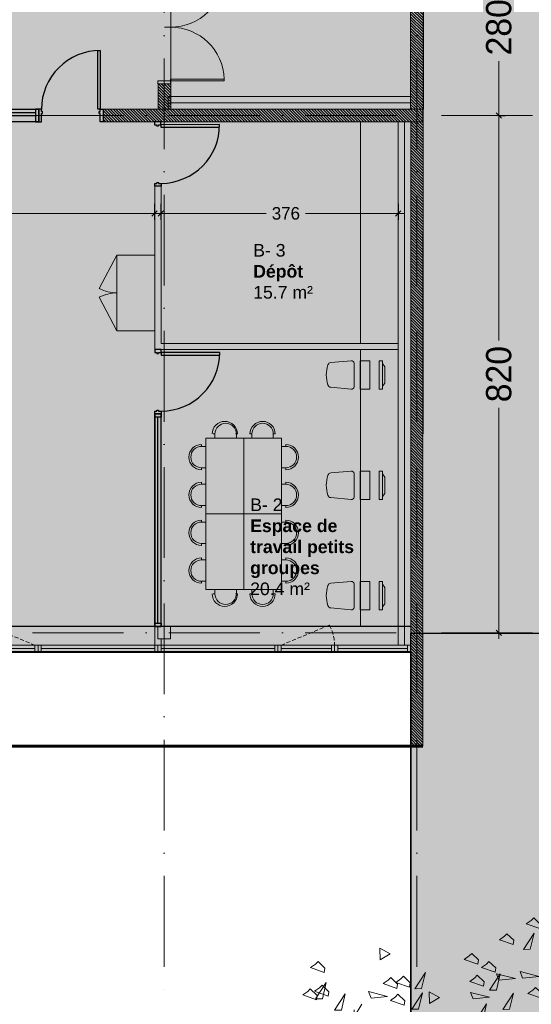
# Model space of a CAD drawing. Header units: centimetres. Extents: x 100159 to 225226, y -81380 to -23241.
# Tile 284 of 365: x 207180 to 207991, y -46711 to -45149. Entities that reach past the tile are written whole.
import ezdxf

# ---------------------------------------------------------------- set-up
doc = ezdxf.new("R2010")
doc.units = ezdxf.units.CM
for name, pattern in [('ACAD_ISO10W100', [18, 12, -3, 0, -3]), ('CACHE', [9.525, 6.35, -3.175]), ('Grille', [0.4, 0.2, -0.2])]:
    doc.linetypes.add(name, pattern=pattern)
doc.layers.get('0').update_dxf_attribs({"lineweight": 5})
for name, color, linetype, lineweight in [('13', 251, 'Continuous', 9), ('17', 6, 'Continuous', 5), ('DDL- BARDAGE', 240, 'Continuous', 9), ('DDL- CLOISONS DOUBLAGES', 1, 'Continuous', 5), ('DDL- ISOLATION', 252, 'ISOLATION', 5), ('DDL- STRUCTURE', 5, 'Continuous', 5), ('DDL-HAB-COTES', 161, 'Continuous', 9), ('DDL-HACHURES POCHAGE GRIS', 251, 'Continuous', 5), ('DDL-TRAIT AXES', 1, 'ACAD_ISO10W100', 5)]:
    doc.layers.add(name, color=color, linetype=linetype, lineweight=lineweight)
for name, color, linetype in [('18', 8, 'Continuous'), ('28', 8, 'Continuous'), ('37', 8, 'Continuous'), ('A-Mar-P-TR-Revêtement béton désac', 8, 'Continuous'), ('A-Mar-P-TX-légende', 7, 'Continuous'), ('DDL-TEXTE 01', 7, 'Continuous')]:
    doc.layers.add(name, color=color, linetype=linetype)
for name, color, linetype, lineweight, true_color in [('24', 7, 'Continuous', 15, 0x99ad58), ('47', 7, 'CACHE', 5, 0x7a7a7a), ('DDL- PAYSAGE HACHURES', 7, 'Continuous', 15, 0x99ad58)]:
    doc.layers.add(name, color=color, linetype=linetype, lineweight=lineweight, true_color=true_color)
doc.layers.add('A-Mar-P-TR-esv-massifs', color=7, linetype='Continuous', true_color=0x99ad58)
doc.styles.add('ARIAL', font='arial.ttf', dxfattribs={"height": 25})
doc.styles.add('Century Gothic', font='GOTHIC.TTF')
doc.styles.get("Standard").update_dxf_attribs({"font": 'arial.ttf'})
doc.linetypes.add('ISOLATION', pattern='A,0.00254,-2.54,[134,ltypeshp.shx,S=2.54,R=0,X=-2.54,Y=0],-5.08,[134,ltypeshp.shx,S=2.54,R=180,X=2.54,Y=0],-2.54', length=10.16254)
doc.dimstyles.new('C100 cm', dxfattribs={"dimscale": 100, "dimtxt": 0.2, "dimasz": 0.085, "dimexe": 0.1, "dimexo": 0.0625, "dimgap": 0.09, "dimtad": 0, "dimdec": 0, "dimzin": 0, "dimdsep": 46, "dimtxsty": 'Century Gothic', "dimblk": 'OBLIQUE', "dimcen": 0.09, "dimdle": 0.1, "dimclrd": 256, "dimclrt": 256, "dimadec": 0, "dimazin": 0, "dimtfac": 1, "dimtdec": 0, "dimtofl": 0, "dimtmove": 2, "dimatfit": 2, "dimfxl": 0.15, "dimfxlon": 1, "dimtolj": 1, "dimtzin": 0, "dimlwd": -1, "dimarcsym": 0})

# ---------------------------------------------------------------- blocks, each defined once
blk = doc.blocks.new('A$C19797035')
at = {"linetype": 'Continuous'}
for points in [[(54.3, 32.9), (52.5, 28.2), (10.3, 43.6), (12, 48.3)], [(46.7, 39.9), (50, 34.4), (16.2, 46.7), (22.3, 48.8)], [(42.3, 0), (0, 15.4), (5.1, 29.5), (47.4, 14.1)]]:
    blk.add_lwpolyline(points, close=True, dxfattribs=at)
blk = doc.blocks.new('CHAISE-1')
for p, q in [((-22.6, 4.4), (-19.6, 36.9)), ((22.6, 4.4), (19.6, 36.9)), ((-18.6, 0), (18.6, 0))]:
    blk.add_line(p, q)
for centre, radius, start, end in [((-14.6, 36.5), 5, 104.9292, 174.7617), ((2.3, -19.1), 63.1, 92.0348, 106.7444), ((-2.3, -19.1), 63.1, 73.2556, 87.9652), ((14.6, 36.5), 5, 5.2383, 75.0708), ((-18.6, 4), 4, 174.7617, 270), ((18.6, 4), 4, 270, 5.2383)]:
    blk.add_arc(centre, radius, start, end)
blk = doc.blocks.new('*U64')
at = {"flags": 128}
for points in [[(-4.5, -10), (0, -10), (0, -13), (1.5, -13), (1.5, -16), (0, -16), (0, -20), (-4.5, -20)], [(97.5, -10), (93, -10), (93, -13), (91.5, -13), (91.5, -16), (93, -16), (93, -20), (97.5, -20)]]:
    blk.add_lwpolyline(points, close=True, dxfattribs=at)
blk.add_lwpolyline([(89, -20), (89, -113), (93, -113), (93, -20)], close=True)
blk.add_arc((93, -20), 93, 180, 270)
at = {"layer": '37', "style": 'ARIAL'}
for tag, p in [('TYPE', (77.6, 15.3)), ('PF-CF', (88, 15.3))]:
    blk.add_attdef(tag, p, '', height=7, rotation=90, dxfattribs=at)
blk = doc.blocks.new('A$C7DD83F9D')
at = {"ltscale": 0.5}
for p, q in [((20, 107), (20, 110)), ((20, 107), (26.8, 107)), ((26.8, 73), (26.8, 107)), ((20, 73), (26.8, 73)), ((20, 73), (20, 70)), ((20, 47), (20, 50)), ((20, 47), (26.8, 47)), ((26.8, 13), (26.8, 47)), ((20, 13), (26.8, 13)), ((20, 13), (20, 10))]:
    blk.add_line(p, q, dxfattribs=at)
at = {"linetype": 'Continuous', "flags": 128}
blk.add_lwpolyline([(26.8, 120), (26.8, 0), (86.8, 0), (86.8, 120), (26.8, 120)], dxfattribs=at)
at = {"ltscale": 0.5}
for centre, radius in [((20, 90), 20), ((20, 90), 17), ((20, 30), 20), ((20, 30), 17)]:
    blk.add_arc(centre, radius, 90, 270, dxfattribs=at)
blk = doc.blocks.new('Structure - Poteau 20x20')
h = blk.add_hatch(color=0)
h.dxf.hatch_style = 1
h.paths.add_polyline_path([(209069.8, -45704.2), (209049.8, -45704.2), (209049.8, -45724.2), (209069.8, -45724.2)])
at = {"color": 0}
blk.add_lwpolyline([(209049.8, -45704.2), (209049.8, -45724.2), (209069.8, -45724.2), (209069.8, -45704.2), (209049.8, -45704.2)], dxfattribs=at)
blk = doc.blocks.new('*U150')
for p, q in [((20, -516.4), (0, -516.4)), ((10, -732.3), (10, -521.4)), ((15, -732.3), (15, -521.4)), ((0, -737.3), (20, -737.3))]:
    blk.add_line(p, q)
blk.add_lwpolyline([(20, -516.4), (0, -516.4), (0, -737.3), (20, -737.3)], close=True)
for points in [[(0, -521.4), (0, -516.4), (20, -516.4), (20, -521.4), (0, -521.4)], [(0, -737.3), (0, -732.3), (20, -732.3), (20, -737.3), (0, -737.3)]]:
    blk.add_lwpolyline(points)
blk = doc.blocks.new('*U169')
for p, q in [((50126.1, 6581.1), (50126.1, 6692.3)), ((50126.1, 6692.3), (50129.1, 6692.3)), ((50129.1, 6602.3), (50129.1, 6692.3)), ((50303.1, 6602.3), (50303.1, 6692.3)), ((50306.1, 6692.3), (50303.1, 6692.3)), ((50306.1, 6581.1), (50306.1, 6692.3)), ((50121.1, 6602.3), (50129.1, 6602.3)), ((50121.1, 6581.1), (50121.1, 6602.3)), ((50216.1, 6592.3), (50216.1, 6602.3)), ((50311.1, 6602.3), (50303.1, 6602.3)), ((50311.1, 6581.1), (50311.1, 6602.3)), ((50121.1, 6581.1), (50126.1, 6581.1)), ((50311.1, 6581.1), (50306.1, 6581.1))]:
    blk.add_line(p, q)
for centre, start, end in [((50126.1, 6602.3), 0, 88.0898), ((50306.1, 6602.3), 91.9102, 180)]:
    blk.add_arc(centre, 90, start, end)
blk = doc.blocks.new('*U49')
at = {"flags": 128}
for points in [[(-4.5, 0), (0, 0), (0, -13), (1.5, -13), (1.5, -16), (0, -16), (0, -20), (-4.5, -20)], [(97.5, 0), (93, 0), (93, -13), (91.5, -13), (91.5, -16), (93, -16), (93, -20), (97.5, -20)]]:
    blk.add_lwpolyline(points, close=True, dxfattribs=at)
blk.add_lwpolyline([(4, -20), (4, -113), (0, -113), (0, -20)], close=True)
blk.add_arc((0, -20), 93, 270, 0)
at = {"layer": '37', "style": 'ARIAL'}
for tag, p in [('TYPE', (77.6, 15.3)), ('PF-CF', (88, 15.3))]:
    blk.add_attdef(tag, p, '', height=7, rotation=90, dxfattribs=at)
blk = doc.blocks.new('A$C60C51AF7')
blk.add_lwpolyline([(0, 32), (90, 32), (90, 42), (0, 42)], close=True)
for points in [[(5, 32), (85, 32), (85, 42), (5, 42), (5, 32)], [(5, 37), (85, 37)]]:
    blk.add_lwpolyline(points)
at = {"linetype": 'CACHE'}
blk.add_lwpolyline([(5, 32), (81.4, 0)], dxfattribs=at)
blk.add_arc((26, 32), 64, 330.0443, 0.0023, dxfattribs=at)
blk = doc.blocks.new('A$C20067368')
blk.add_lwpolyline([(0, 10), (190, 10), (190, 0), (0, 0)], close=True)
for points in [[(5, 10), (185, 10), (185, 0), (5, 0), (5, 10)], [(5, 5), (185, 5)]]:
    blk.add_lwpolyline(points)
blk = doc.blocks.new('*U469')
blk.add_lwpolyline([(4, -7), (4, 86), (0, 86), (0, -7)], close=True)
at = {"flags": 128}
for points in [[(-4.5, -17), (0, -17), (0, -14), (1.5, -14), (1.5, -11), (0, -11), (0, -7), (-4.5, -7)], [(97.5, -17), (93, -17), (93, -14), (91.5, -14), (91.5, -11), (93, -11), (93, -7), (97.5, -7)]]:
    blk.add_lwpolyline(points, close=True, dxfattribs=at)
blk.add_arc((0, -7), 93, 0, 90)
at = {"layer": '37', "style": 'ARIAL'}
for tag, p in [('PF-CF', (67, -43)), ('TYPE', (77.4, -43.2))]:
    blk.add_attdef(tag, p, '', height=7, rotation=268.7602, dxfattribs=at)
blk = doc.blocks.new('*U470')
for p, q in [((20, -499.8), (10, -499.8)), ((10, -831.7), (10, -504.8)), ((15, -831.7), (15, -504.8)), ((10, -836.7), (20, -836.7))]:
    blk.add_line(p, q)
blk.add_lwpolyline([(20, -499.8), (10, -499.8), (10, -836.7), (20, -836.7)], close=True)
for points in [[(10, -504.8), (10, -499.8), (20, -499.8), (20, -504.8), (10, -504.8)], [(10, -836.7), (10, -831.7), (20, -831.7), (20, -836.7), (10, -836.7)]]:
    blk.add_lwpolyline(points)
blk = doc.blocks.new('_Oblique')
at = {"color": 0, "linetype": 'ByBlock', "lineweight": -2}
blk.add_line((-0.5, -0.5), (0.5, 0.5), dxfattribs=at)
blk = doc.blocks.new('*D566')
at = {"layer": 'DDL-HAB-COTES', "color": 0, "linetype": 'Continuous', "lineweight": -2, "transparency": 16777216}
for p, q in [((207404.2, -45441.2), (207404.2, -45466.2)), ((207780.3, -45441.2), (207780.3, -45466.2))]:
    blk.add_line(p, q, dxfattribs=at)
at = {"layer": 'DDL-HAB-COTES', "linetype": 'Continuous', "transparency": 16777216}
for p, q in [((207394.2, -45456.2), (207571.3, -45456.2)), ((207790.3, -45456.2), (207633.4, -45456.2))]:
    blk.add_line(p, q, dxfattribs=at)
at = {"layer": 'Defpoints', "color": 0, "linetype": 'Continuous', "transparency": 16777216}
for p in [(207404.2, -45311), (207780.3, -45311), (207404.2, -45456.2)]:
    blk.add_point(p, dxfattribs=at)
at = {"layer": 'DDL-HAB-COTES', "linetype": 'Continuous', "transparency": 16777216, "xscale": 8.5, "yscale": 8.5, "zscale": 8.5, "rotation": 180}
blk.add_blockref('_Oblique', (207404.2, -45456.2), dxfattribs=at)
at = {"layer": 'DDL-HAB-COTES', "linetype": 'Continuous', "transparency": 16777216, "xscale": 8.5, "yscale": 8.5, "zscale": 8.5}
blk.add_blockref('_Oblique', (207780.3, -45456.2), dxfattribs=at)
at = {"layer": 'DDL-HAB-COTES', "linetype": 'Continuous', "transparency": 16777216, "insert": (207602.3, -45456.2), "char_height": 20, "attachment_point": 5, "style": 'Century Gothic'}
blk.add_mtext('\\A1;376', dxfattribs=at)
blk = doc.blocks.new('*D567')
at = {"layer": 'DDL-HAB-COTES', "color": 0, "linetype": 'Continuous', "lineweight": -2, "transparency": 16777216}
for p, q in [((205495.6, -45441.2), (205495.6, -45466.2)), ((207394.2, -45441.2), (207394.2, -45466.2))]:
    blk.add_line(p, q, dxfattribs=at)
at = {"layer": 'DDL-HAB-COTES', "linetype": 'Continuous', "transparency": 16777216}
for p, q in [((205485.6, -45456.2), (206407.9, -45456.2)), ((207404.2, -45456.2), (206481.9, -45456.2))]:
    blk.add_line(p, q, dxfattribs=at)
at = {"layer": 'Defpoints', "color": 0, "linetype": 'Continuous', "transparency": 16777216}
for p in [(205495.6, -45311.1), (207394.2, -45311), (205495.6, -45456.2)]:
    blk.add_point(p, dxfattribs=at)
at = {"layer": 'DDL-HAB-COTES', "linetype": 'Continuous', "transparency": 16777216, "xscale": 8.5, "yscale": 8.5, "zscale": 8.5, "rotation": 180}
blk.add_blockref('_Oblique', (205495.6, -45456.2), dxfattribs=at)
at = {"layer": 'DDL-HAB-COTES', "linetype": 'Continuous', "transparency": 16777216, "xscale": 8.5, "yscale": 8.5, "zscale": 8.5}
blk.add_blockref('_Oblique', (207394.2, -45456.2), dxfattribs=at)
at = {"layer": 'DDL-HAB-COTES', "linetype": 'Continuous', "transparency": 16777216, "insert": (206444.9, -45456.2), "char_height": 20, "attachment_point": 5, "style": 'Century Gothic'}
blk.add_mtext('\\A1;1899', dxfattribs=at)
blk = doc.blocks.new('Z$W@#1095')
for points in [[(5.639, 6.985), (5.661, 6.806), (5.713, 6.821), (5.748, 6.935), (5.706, 6.948)], [(5.986, 7.048), (6.009, 6.87), (6.06, 6.885), (6.096, 6.999), (6.053, 7.012)], [(5.745, 6.874), (5.767, 6.695), (5.819, 6.711), (5.854, 6.824), (5.811, 6.838)], [(5.666, 6.821), (5.705, 6.746), (5.907, 6.792)], [(5.643, 6.547), (5.682, 6.472), (5.884, 6.519)], [(6.577, 6.24), (6.583, 6.386), (6.454, 6.318)], [(6.037, 6.271), (5.979, 6.209), (6.089, 6.034)], [(6.207, 6.153), (6.229, 5.974), (6.28, 5.99), (6.316, 6.103), (6.273, 6.117)], [(6.289, 6.018), (6.312, 5.839), (6.363, 5.855), (6.399, 5.968), (6.356, 5.982)], [(6.059, 5.981), (6.082, 5.802), (6.133, 5.817), (6.169, 5.931), (6.126, 5.944)], [(6.322, 5.774), (6.362, 5.699), (6.563, 5.745)], [(6.079, 5.694), (6.118, 5.619), (6.32, 5.665)], [(6.362, 5.45), (6.368, 5.595), (6.239, 5.527)], [(6.919, 5.385), (6.941, 5.207), (6.993, 5.222), (7.028, 5.335), (6.986, 5.349)], [(6.587, 5.132), (6.53, 5.071), (6.639, 4.895)], [(6.706, 5.202), (6.728, 5.023), (6.78, 5.039), (6.815, 5.152), (6.773, 5.166)], [(6.924, 5.15), (6.946, 4.971), (6.998, 4.986), (7.033, 5.1), (6.99, 5.113)], [(7.33, 5.101), (7.352, 4.923), (7.404, 4.938), (7.439, 5.051), (7.397, 5.065)], [(6.306, 4.921), (6.346, 4.846), (6.547, 4.893)], [(6.716, 4.934), (6.755, 4.859), (6.957, 4.905)], [(6.935, 4.946), (6.877, 4.885), (6.987, 4.709)], [(7.654, 4.891), (7.677, 4.712), (7.728, 4.727), (7.764, 4.841), (7.721, 4.854)], [(7.355, 4.781), (7.394, 4.707), (7.596, 4.753)], [(6.575, 4.681), (6.614, 4.607), (6.816, 4.653)], [(7.091, 4.695), (7.033, 4.633), (7.142, 4.458)], [(6.89, 4.49), (6.912, 4.311), (6.964, 4.326), (6.999, 4.44), (6.956, 4.453)]]:
    blk.add_lwpolyline(points, close=True)
blk.add_lwpolyline([(5.754, 6.331), (5.68, 6.292), (5.861, 6.277)])
blk = doc.blocks.new('*D727')
at = {"layer": 'DDL-HAB-COTES', "transparency": 16777216}
for p, q in [((207939.8, -45011), (207939.8, -45107.4)), ((207939.8, -45311), (207939.8, -45214.6))]:
    blk.add_line(p, q, dxfattribs=at)
at = {"layer": 'DDL-HAB-COTES', "color": 0, "lineweight": -2, "transparency": 16777216}
for p, q in [((207939.8, -45021), (207949.8, -45021)), ((207939.8, -45301), (207949.8, -45301))]:
    blk.add_line(p, q, dxfattribs=at)
at = {"layer": 'Defpoints', "color": 0, "transparency": 16777216}
for p in [(207939.8, -45021), (207284.4, -45301), (207939.8, -45301)]:
    blk.add_point(p, dxfattribs=at)
at = {"layer": 'DDL-HAB-COTES', "transparency": 16777216, "xscale": 8.5, "yscale": 8.5, "zscale": 8.5}
for p, rotation in [((207939.8, -45021), 90), ((207939.8, -45301), 270)]:
    blk.add_blockref('_Oblique', p, dxfattribs=dict(at, rotation=rotation))
at = {"layer": 'DDL-HAB-COTES', "lineweight": -3, "transparency": 16777216, "insert": (207939.8, -45161), "char_height": 40, "attachment_point": 5, "rotation": 90, "style": 'Century Gothic'}
blk.add_mtext('\\A1;280', dxfattribs=at)
blk = doc.blocks.new('*D728')
at = {"layer": 'DDL-HAB-COTES', "transparency": 16777216}
for p, q in [((207939.8, -45291), (207939.8, -45657.7)), ((207939.8, -46131.2), (207939.8, -45764.6))]:
    blk.add_line(p, q, dxfattribs=at)
at = {"layer": 'DDL-HAB-COTES', "color": 0, "lineweight": -2, "transparency": 16777216}
for p, q in [((207939.8, -45301), (207949.8, -45301)), ((207939.8, -46121.2), (207949.8, -46121.2))]:
    blk.add_line(p, q, dxfattribs=at)
at = {"layer": 'Defpoints', "color": 0, "transparency": 16777216}
for p in [(207284.4, -45301), (207284.4, -46121.2), (207939.8, -46121.2)]:
    blk.add_point(p, dxfattribs=at)
at = {"layer": 'DDL-HAB-COTES', "transparency": 16777216, "xscale": 8.5, "yscale": 8.5, "zscale": 8.5}
for p, rotation in [((207939.8, -45301), 90), ((207939.8, -46121.2), 270)]:
    blk.add_blockref('_Oblique', p, dxfattribs=dict(at, rotation=rotation))
at = {"layer": 'DDL-HAB-COTES', "lineweight": -3, "transparency": 16777216, "insert": (207939.8, -45711.1), "char_height": 40, "attachment_point": 5, "rotation": 90, "style": 'Century Gothic'}
blk.add_mtext('\\A1;820', dxfattribs=at)

msp = doc.modelspace()

# ---------------------------------------------------------------- hatches: boundary and pattern name
at = {"linetype": 'Continuous', "true_color": 0xffffff}
h = msp.add_hatch(color=7, dxfattribs=at)
h.dxf.hatch_style = 1
h.paths.add_polyline_path([(207419.6, -44170.9), (207419.6, -44151), (207399.6, -44150.9), (207399.6, -44170.9), (204180.1, -44170.9), (204180.1, -43610.9), (203141.9, -43610.9), (203141.9, -43070.9), (196598.6, -43070.9), (196598.6, -43950.8), (199380.1, -43950.8), (199380.1, -44170.9), (196908.9, -44170.9), (196908.9, -46454), (195954.2, -46453.4), (195954.2, -48667.4), (199261.6, -48667.4), (199261.6, -47095.8), (198928.1, -47095.8), (198927.8, -45051), (203040.1, -45051), (203040.1, -45575.3), (204113, -45576.2), (204113, -46136.2), (204160.1, -46136.2), (204160.1, -46151.1), (207800.3, -46151.1), (207800.3, -46301.1), (207819.5, -46301.1), (207820.3, -43047.9), (207799.8, -43047.9), (207799.8, -45270.9), (207420.1, -45271)])
at = {"layer": '24', "true_color": 0x898989}
h = msp.add_hatch(dxfattribs=at)
h.set_pattern_fill('AR-SAND', color=252, angle=179.9995)
h.set_pattern_definition([(217.499484, (0.38, 1.626), (1.59959, -48.941337), [0, -38.607999, 0, -43.179999, 0, -41.274999]), (187.499484, (0.38, 1.626), (-44.952973, -71.682103), [0, -20.827999, 0, -34.797999, 0, -13.3349996]), (147.499483, (31.622, 1.626), (-79.099236, -0.143005), [0, -12.6999996, 0, -45.7199986, 0, -59.689998]), (137.499483, (31.62, 1.626), (-76.355844, -22.292243), [0, -6.35, 0, -29.971999, 0, -34.289999])])
edge = h.paths.add_edge_path()
edge.add_line((208786, -40210.8), (208776.8, -40127.9))
edge.add_line((208776.8, -40127.9), (208764.2, -40029.7))
edge.add_line((208764.2, -40029.7), (208749.9, -39932.5))
edge.add_line((208749.9, -39932.5), (208733.5, -39836.3))
edge.add_line((208733.5, -39836.3), (208714.7, -39741.6))
edge.add_line((208714.7, -39741.6), (208693.2, -39648.8))
edge.add_line((208693.2, -39648.8), (208668.8, -39558.3))
edge.add_line((208668.8, -39558.3), (208641.1, -39470.9))
edge.add_line((208641.1, -39470.9), (208609.9, -39387.4))
edge.add_line((208609.9, -39387.4), (208575.3, -39308.9))
edge.add_line((208575.3, -39308.9), (208537.4, -39236.7))
edge.add_line((208537.4, -39236.7), (208496.7, -39172.2))
edge.add_line((208496.7, -39172.2), (208454.5, -39116.9))
edge.add_line((208454.5, -39116.9), (208409.4, -39069))
edge.add_line((208409.4, -39069), (208358.6, -39024.9))
edge.add_line((208358.6, -39024.9), (208302.4, -38985.4))
edge.add_line((208302.4, -38985.4), (208241.2, -38950.7))
edge.add_line((208241.2, -38950.7), (208227.2, -38944.4))
edge.add_arc((207978.7, -39704.8), 800, 71.9019, 73.4606)
edge.add_line((208206.4, -38937.9), (208304.6, -41875.7))
edge.add_line((208304.6, -41875.7), (208300.4, -43585.4))
edge.add_line((208300.4, -43585.4), (208277.5, -45719.2))
edge.add_line((208277.5, -45719.2), (208228.3, -46193.7))
edge.add_line((208228.3, -46193.7), (208281.6, -47440.3))
edge.add_line((208281.6, -47440.3), (208001.5, -49413.5))
edge.add_line((208001.5, -49413.5), (207668.1, -50400.1))
edge.add_line((207668.1, -50400.1), (206774.5, -51386.7))
edge.add_line((206774.5, -51386.7), (204987.3, -52013.4))
edge.add_line((204987.3, -52013.4), (202093.2, -52653.3))
edge.add_line((202093.2, -52653.3), (199906, -52879.9))
edge.add_line((199906, -52879.9), (197745.4, -52959.9))
edge.add_line((197745.4, -52959.9), (196398.4, -52813.2))
edge.add_line((196398.4, -52813.2), (195384.8, -52519.9))
edge.add_line((195384.8, -52519.9), (193984.4, -52333.3))
edge.add_line((193984.4, -52333.3), (192717.4, -51893.3))
edge.add_line((192717.4, -51893.3), (192370.7, -51759.9))
edge.add_line((192370.7, -51759.9), (191593.9, -52176.4))
edge.add_line((191593.9, -52176.4), (192407.9, -52325.4))
edge.add_line((192407.9, -52325.4), (192989, -52716.2))
edge.add_line((192989, -52716.2), (193416.6, -52924))
edge.add_line((193416.6, -52924), (194814.9, -53222.1))
edge.add_line((194814.9, -53222.1), (196056.4, -53349.1))
edge.add_line((196056.4, -53349.1), (196391.6, -53429.3))
edge.add_line((196391.6, -53429.3), (201734.5, -53313.9))
edge.add_line((201734.5, -53313.9), (202764.4, -53190.8))
edge.add_line((202764.4, -53190.8), (203785, -52962.9))
edge.add_line((203785, -52962.9), (205074.2, -52503.1))
edge.add_line((205074.2, -52503.1), (206048, -52121.8))
edge.add_line((206048, -52121.8), (207360.2, -51579))
edge.add_line((207360.2, -51579), (207414.2, -51568.4))
edge.add_line((207414.2, -51568.4), (207959.8, -51119.6))
edge.add_line((207959.8, -51119.6), (208151.9, -50840.9))
edge.add_line((208151.9, -50840.9), (208319.6, -50466.1))
edge.add_line((208319.6, -50466.1), (208353.8, -50296.8))
edge.add_line((208353.8, -50296.8), (208488, -49121.2))
edge.add_line((208488, -49121.2), (208889.4, -44355.6))
edge.add_line((208889.4, -44355.6), (208799.8, -41177.4))
edge.add_line((208799.8, -41177.4), (208786, -40210.8))
at = {"layer": '28', "true_color": 0x939598}
h = msp.add_hatch(dxfattribs=at)
h.set_pattern_fill('GOST_WOOD', color=252, scale=7, angle=-31.3558)
h.set_pattern_definition([(90, (197231.24, -32319.92), (42, 0), [70, -14]), (90, (197245.24, -32333.92), (42, 0), [42, -10.5, 21, -10.5]), (90, (197259.24, -32354.92), (42, 0), [70, -14])])
h.paths.add_polyline_path([(204053.1, -40670.4), (203928.1, -40670.4), (203928.1, -40545.4), (204053.1, -40545.4)], flags=16)
h.paths.add_polyline_path([(204052.5, -39920.4), (203927.5, -39920.4), (203927.5, -39795.4), (204052.5, -39795.4)], flags=16)
h.paths.add_polyline_path([(204052.5, -41419.7), (203927.5, -41419.7), (203927.5, -41294.7), (204052.5, -41294.7)], flags=16)
h.paths.add_polyline_path([(204053.1, -42169.7), (203928.1, -42169.7), (203928.1, -42044.7), (204053.1, -42044.7)], flags=16)
h.paths.add_polyline_path([(204053.1, -42919.1), (203928.1, -42919.1), (203928.1, -42794.1), (204053.1, -42794.1)], flags=16)
h.paths.add_polyline_path([(203175, -40422.6), (203235.3, -40422.6), (203235.3, -40513.8), (203175, -40513.8)], flags=16)
h.paths.add_polyline_path([(203141.8, -39137.9), (204203.2, -38917), (204203.1, -42389.8), (204588.2, -42840.8), (207088.2, -42840.8), (207252.8, -42590.6), (207752.8, -42590.6), (207752.8, -43070.9), (207799.8, -43070.9), (207799.8, -45270.6), (207420.3, -45270.6), (207419.2, -43931), (204179.5, -43931.6), (204179.5, -43612.4), (203142, -43612.5), (203142, -43050.9), (203142.1, -42840.1), (203142, -42785.7), (203142, -42685), (203141.8, -42568.6)])
at = {"layer": 'A-Mar-P-TX-légende', "true_color": 0x515c2d}
h = msp.add_hatch(dxfattribs=at)
h.set_pattern_fill('AR-CONC', color=59, scale=0.75, angle=-31.3558)
h.set_pattern_definition([(50, (200765.85, -42220.19), (136.6385, -11.9543), [14.2875, -157.1625]), (355, (200765.85, -42220.19), (-26.4326, 143.2926), [11.43, -125.7304]), (100.4514, (200777.23, -42221.18), (110.206, 131.3383), [12.1425, -133.5677]), (46.1842, (200765.85, -42182.09), (203.3093, -31.5317), [21.4312, -235.7437]), (96.6356, (200782.79, -42184.71), (178.053, 185.5696), [18.214, -200.3517]), (351.1842, (200765.85, -42182.09), (178.053, 185.5696), [17.145, -188.595]), (21, (200784.9, -42191.61), (113.7108, -76.6989), [14.2875, -157.1625]), (326, (200784.9, -42191.61), (46.3515, 138.141), [11.43, -125.73]), (71.4514, (200794.37, -42198), (160.0623, 61.442), [12.1425, -133.5675]), (37.5, (200765.847, -42220.186), (2.31645, 63.41628), [0, -124.206, 0, -127.635, 0, -126.20625]), (7.5, (200765.85, -42220.186), (50.11475, 75.13543), [0, -72.771, 0, -121.3485, 0, -48.10125]), (327.5, (200723.366, -42220.186), (101.69295, -4.29656), [0, -47.625, 0, -148.59, 0, -197.1675]), (317.5, (200704.316, -42220.19), (111.0969, 19.0699), [0, -61.9125, 0, -98.679, 0, -140.0175])])
edge = h.paths.add_edge_path()
edge.add_line((205292.3, -39369.9), (205103.3, -39602.4))
edge.add_line((205103.3, -39602.4), (205103.4, -40033.8))
edge.add_line((205103.4, -40033.8), (205252.4, -40215.4))
edge.add_line((205252.4, -40215.4), (205252.4, -39739.1))
edge.add_line((205252.4, -39739.1), (207252.4, -39739.4))
edge.add_line((207252.4, -39739.4), (207252.4, -40239.1))
edge.add_line((207252.4, -40239.1), (207753.1, -40239.2))
edge.add_line((207753.1, -40239.2), (207752.8, -42590.8))
edge.add_line((207752.8, -42590.8), (207752.8, -43052.7))
edge.add_line((207752.8, -43052.7), (207820.2, -43052.7))
edge.add_line((207820.2, -43052.7), (207820.5, -46121.9))
edge.add_line((207820.5, -46121.9), (208228.6, -46121.8))
edge.add_line((208228.6, -46121.8), (208277.4, -45719.1))
edge.add_line((208277.4, -45719.1), (208300.3, -43585.3))
edge.add_line((208300.3, -43585.3), (208304.5, -41875.6))
edge.add_line((208304.5, -41875.6), (208200.2, -38972.4))
edge.add_arc((207779.1, -39789.7), 919.3, 62.7413, 98.906)
edge.add_line((207636.8, -38881.4), (205292.3, -39369.9))
h = msp.add_hatch(dxfattribs=at)
h.set_pattern_fill('AR-CONC', color=59, scale=0.75, angle=37.4248)
h.set_pattern_definition([(118.78054, (200765.85, -42220.19), (60.5989, 123.0478), [14.2875, -157.1625]), (63.7805, (200765.85, -42220.19), (-143.1446, 27.223), [11.43, -125.7304]), (169.232, (200770.9, -42209.93), (-82.5456, 150.2708), [12.1425, -133.5677]), (114.9647, (200730.33, -42206.4), (102.98, 178.1125), [21.4312, -235.7437]), (165.4161, (200738.91, -42191.55), (-108.5434, 233.1465), [18.2138, -200.3517]), (59.9647, (200730.33, -42206.4), (-108.5434, 233.1465), [17.145, -188.5948]), (89.78054, (200746.1, -42192.09), (112.6554, 78.2408), [14.2875, -157.1625]), (34.7805, (200746.1, -42192.09), (-111.9986, 93.2078), [11.43, -125.73]), (140.232, (200755.49, -42185.56), (0.6568, 171.4487), [12.1425, -133.5675]), (106.28054, (200765.847, -42220.186), (-58.2783, 25.11236), [0, -124.206, 0, -127.635, 0, -126.20625]), (76.28054, (200765.85, -42220.186), (-51.90273, 73.91162), [0, -72.771, 0, -121.3485, 0, -48.10125]), (36.28054, (200750.47, -42259.787), (40.81212, 93.24316), [0, -47.625, 0, -148.59, 0, -197.1675]), (26.28054, (200743.58, -42277.55), (22.4336, 110.4668), [0, -61.9125, 0, -98.679, 0, -140.0175])])
h.paths.add_polyline_path([(192370.6, -51759.8), (192424, -51479.8), (193144.1, -51773.2), (194464.5, -52173.1), (196051.6, -52359.8), (197785.4, -52626.5), (199865.9, -52586.5), (201706.4, -52453.2), (203466.9, -52066.6), (205294, -51546.6), (206721.1, -50906.7), (207401.3, -50226.7), (207748, -49213.4), (207800.2, -48682.4), (207800.3, -46121.9), (208228.6, -46121.8), (208281.5, -47440.2), (208001.4, -49413.4), (207668, -50400), (206774.4, -51386.6), (204987.3, -52013.2), (202093.2, -52653.2), (199905.9, -52879.8), (197745.4, -52959.8), (196398.3, -52813.1), (195384.7, -52519.8), (193984.4, -52333.1), (192717.4, -51893.1)])
h.paths.add_polyline_path([(190449.8, -52468.4), (192597.1, -52481.8), (193664, -52548.5), (194677.6, -52588.5), (195504.5, -52695.1), (195957.9, -52828.5), (195877.9, -53081.8), (195037.7, -53121.8), (192703.7, -52935.1), (190970, -52855.1), (189903, -52748.4)])
at = {"layer": 'DDL-HACHURES POCHAGE GRIS'}
h = msp.add_hatch(dxfattribs=at)
h.set_pattern_fill('ANSI31', color=256, angle=90)
h.set_pattern_definition([(135, (420.607, 1142.9157), (-2.24506403, -2.24506403), [])])
h.paths.add_polyline_path([(207820.2, -43048), (207800.3, -43047.8), (207800, -45291), (207819.6, -45291)])
h = msp.add_hatch(dxfattribs=at)
h.set_pattern_fill('ANSI31', color=256, angle=90)
h.set_pattern_definition([(135, (20.34, -1059.7974), (-2.24506403, -2.24506403), [])])
h.paths.add_polyline_path([(207419.9, -45250.7), (207400.1, -45250.5), (207400.1, -45290.8), (207420.1, -45290.8)])
h = msp.add_hatch(dxfattribs=at)
h.set_pattern_fill('ANSI31', color=256, angle=90)
h.set_pattern_definition([(135, (419.8333, -1100.139), (-2.24506403, -2.24506403), [])])
h.paths.add_polyline_path([(207819.4, -45291), (207312.5, -45290.9), (207312.5, -45310.9), (207819.4, -45311)])
h = msp.add_hatch(dxfattribs=at)
h.set_pattern_fill('ANSI31', color=256, angle=90)
h.set_pattern_definition([(135, (420.3008, -1120.139), (-2.24506403, -2.24506403), [])])
h.paths.add_polyline_path([(207819.7, -45311), (207800.3, -45311), (207800.2, -46301.1), (207819.5, -46301.1)])

# ---------------------------------------------------------------- linework, layer by layer
at = {"linetype": 'Continuous'}
msp.add_lwpolyline([(198927.8, -45051), (203040.1, -45051), (203040.1, -45575.3), (204113, -45576.2), (204113, -46136.2), (204160.1, -46136.2), (204160.1, -46151.1), (207800.3, -46151.1), (207800.3, -46301.1), (207819.5, -46301.1), (207820.3, -43047.9), (207799.8, -43047.9), (207799.8, -45270.9), (207420.1, -45271), (207419.6, -44151)], dxfattribs=at)
at = {"layer": '13'}
for p, q in [((207489.9, -45806), (207486.9, -45806)), ((207489.9, -45806), (207489.9, -45812.7)), ((207522.4, -45806), (207525.4, -45806)), ((207523.9, -45806), (207523.9, -45812.7)), ((207548.4, -45806), (207545.4, -45806)), ((207548.4, -45806), (207548.4, -45812.7)), ((207582.4, -45806), (207585.4, -45806)), ((207582.4, -45806), (207582.4, -45812.7)), ((207489.9, -46059.5), (207489.9, -46052.7)), ((207523.9, -46059.5), (207523.9, -46052.7)), ((207548.4, -46059.5), (207548.4, -46052.7)), ((207582.4, -46059.5), (207582.4, -46052.7)), ((207489.9, -46059.5), (207486.9, -46059.5)), ((207522.4, -46059.5), (207525.4, -46059.5)), ((207548.4, -46059.5), (207545.4, -46059.5)), ((207582.4, -46059.5), (207585.4, -46059.5))]:
    msp.add_line(p, q, dxfattribs=at)
msp.add_lwpolyline([(207780.3, -45311), (207720.3, -45311), (207720.3, -45662.3), (207780.3, -45662.3)], close=True, dxfattribs=at)
for points in [[(207334.6, -45522.3), (207306.6, -45575.3)], [(207394.6, -45522.3), (207394.6, -45642.3), (207334.6, -45642.3), (207334.6, -45522.3), (207394.6, -45522.3)], [(207334.6, -45642.3), (207306.6, -45589.2)], [(207780.3, -45672.3), (207720.3, -45672.3), (207720.3, -46111.1), (207780.3, -46111.1), (207780.3, -45672.3)]]:
    msp.add_lwpolyline(points, dxfattribs=at)
for centre, radius, start, end in [((207334.6, -45522.3), 60, 242.1595, 270.0001), ((207334.6, -45642.3), 60, 90.0002, 117.8408), ((207505.4, -45806), 20, 0, 180), ((207506.9, -45806), 17, 0, 180), ((207565.4, -45806), 20, 0, 180), ((207565.4, -45806), 17, 360, 180), ((207505.4, -46059.5), 20, 180, 0), ((207506.9, -46059.5), 17, 180, 0), ((207565.4, -46059.5), 20, 180, 0), ((207565.4, -46059.5), 17, 180, 0)]:
    msp.add_arc(centre, radius, start, end, dxfattribs=at)
at = {"layer": '17'}
msp.add_lwpolyline([(207800.3, -46151.2), (207679.6, -46151.2), (207679.6, -46141.2), (207800.3, -46141.2)], close=True, dxfattribs=at)
for points in [[(207795.3, -46151.2), (207684.6, -46151.2), (207684.6, -46141.2), (207795.3, -46141.2), (207795.3, -46151.2)], [(207795.3, -46146.2), (207684.6, -46146.2)]]:
    msp.add_lwpolyline(points, dxfattribs=at)
at = {"layer": '18'}
msp.add_lwpolyline([(204198.6, -46111.1), (207799.5, -46111.1)], dxfattribs=at)
at = {"layer": '47', "linetype": 'Grille', "ltscale": 200, "const_width": 5}
msp.add_lwpolyline([(207819.5, -46301.1), (199260.6, -46300.7), (199260.8, -47095.8)], dxfattribs=at)
at = {"layer": 'A-Mar-P-TR-esv-massifs'}
msp.add_lwpolyline([(199865.9, -52586.5), (201706.4, -52453.2), (203466.9, -52066.6), (205294, -51546.6), (206721.1, -50906.7), (207401.3, -50226.7), (207748, -49213.4), (207800.2, -48682.4), (207800.3, -46121.9), (208228.6, -46121.8), (208281.5, -47440.2), (208001.4, -49413.4), (207668, -50400), (206774.4, -51386.6), (204987.3, -52013.2), (202093.2, -52653.2), (199905.9, -52879.8)], dxfattribs=at)
at = {"layer": 'A-Mar-P-TR-Revêtement béton désac'}
msp.add_lwpolyline([(199854.1, -45071.6), (200134.1, -45071.6), (200134.2, -45311.1), (202798.9, -45311), (202799.2, -45071.6), (202963.2, -45071.6), (202963.9, -45311), (203040.1, -45311), (203040.1, -45575.2), (204113, -45576.9), (204113.1, -46150), (207800.3, -46152.4), (207800.2, -48382.5), (205831.1, -48382.6), (205831.1, -48682.5), (203316.3, -48682.6), (203316.3, -48382.9), (199854.3, -48382.9)], dxfattribs=at)
at = {"layer": 'DDL- BARDAGE'}
msp.add_lwpolyline([(207415.5, -45291), (207415.5, -45271), (207799.8, -45270.9), (207799.8, -45290.9)], dxfattribs=at)
at = {"layer": 'DDL- CLOISONS DOUBLAGES'}
msp.add_line((207394.6, -45413), (207404.6, -45413), dxfattribs=at)
for points in [[(207800.3, -46141.2), (207780.3, -46141.2), (207780.3, -45311)], [(207394.6, -45413), (207394.6, -45672.3), (207780.3, -45672.3)], [(207404.6, -45413), (207404.6, -45662.3), (207780.3, -45662.3)], [(207394.6, -46111.2), (207394.6, -46141.2)], [(207394.6, -46111.2), (207399.6, -46111.2)], [(207404.6, -46141.2), (207404.6, -46131.2)]]:
    msp.add_lwpolyline(points, dxfattribs=at)
at = {"layer": 'DDL- ISOLATION', "ltscale": 0.75}
for points in [[(207799.8, -45281), (207415.5, -45281)], [(207790.3, -46141.2), (207790.2, -45311)]]:
    msp.add_lwpolyline(points, dxfattribs=at)
at = {"layer": 'DDL- STRUCTURE'}
for points in [[(207820.3, -45291), (207799.8, -45291), (207799.8, -43047.9), (207820.3, -43047.9)], [(207420.1, -45250.6), (207400.1, -45250.6), (207400.1, -45290.8), (207420.1, -45290.8)], [(207312.5, -45310.9), (207819.6, -45311), (207819.6, -45291), (207312.5, -45290.7)]]:
    msp.add_lwpolyline(points, close=True, dxfattribs=at)
msp.add_lwpolyline([(207819.7, -45311), (207819.5, -46301.2), (207800.3, -46301.2), (207800.3, -45311)], dxfattribs=at)
at = {"layer": 'DDL-TRAIT AXES', "ltscale": 12}
for p, q in [((207409.6, -42617.2), (207409.6, -46692.9)), ((207809.6, -42617.2), (207809.6, -46692.9)), ((203094.9, -45301), (208104.5, -45301)), ((203094.9, -46121.2), (208104.5, -46121.2))]:
    msp.add_line(p, q, dxfattribs=at)

# ---------------------------------------------------------------- block references
at = {"layer": '13'}
for name, p, rotation in [('A$C19797035', (207705.8, -45695.2), 290.0000009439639), ('CHAISE-1', (207710.3, -45712.4), 90.0000009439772), ('CHAISE-1', (207710.3, -45887.4), 90.0000009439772), ('A$C19797035', (207705.8, -45870.2), 290.0000009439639), ('A$C19797035', (207705.8, -46045.2), 290.0000009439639), ('CHAISE-1', (207710.3, -46062.4), 90.0000009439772)]:
    msp.add_blockref(name, p, dxfattribs=dict(at, rotation=rotation))
at = {"layer": '13', "extrusion": (0, 0, -1), "xscale": -1, "zscale": -1}
for p in [(-207448.6, -45932.7), (-207448.6, -46052.7)]:
    msp.add_blockref('A$C7DD83F9D', p, dxfattribs=at)
at = {"layer": '13', "extrusion": (0, 0, -1), "zscale": -1}
for p in [(-207622.2, -45932.7), (-207622.2, -46052.7)]:
    msp.add_blockref('A$C7DD83F9D', p, dxfattribs=at)
at = {"layer": '17', "xscale": -0.9447377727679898, "yscale": 0.9447377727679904, "zscale": 0.9447377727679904, "rotation": 269.9999629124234}
msp.add_blockref('*U169', (201182.1, -92601.9), dxfattribs=at)
at = {"layer": '17', "rotation": 180}
for name, p in [('A$C60C51AF7', (207209.6, -46109.2)), ('A$C20067368', (207399.6, -46141.2))]:
    msp.add_blockref(name, p, dxfattribs=at)
at = {"layer": '17', "xscale": -1, "rotation": 179.9999790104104}
for name, p in [('A$C60C51AF7', (207589.6, -46109.2)), ('A$C20067368', (207399.6, -46141.2))]:
    msp.add_blockref(name, p, dxfattribs=at)
at = {"layer": '18'}
for name, p, rotation in [('*U49', (207308, -45310.8), 180), ('*U64', (207384.6, -45408.6), 90.22460902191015), ('*U469', (207411.6, -45676.8), 270)]:
    msp.add_blockref(name, p, dxfattribs=dict(at, rotation=rotation))
at = {"layer": '18', "xscale": -1, "rotation": 270}
msp.add_blockref('*U150', (207726.9, -45310.9), dxfattribs=at)
at = {"layer": '18'}
msp.add_blockref('*U470', (207384.6, -45274.5), dxfattribs=at)
at = {"layer": 'DDL- PAYSAGE HACHURES', "xscale": 127.8784951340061, "yscale": 127.8784951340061, "zscale": 127.8784967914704, "rotation": 63.75828688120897}
msp.add_blockref('Z$W@#1095', (208111.3, -47737.6), dxfattribs=at)
at = {"layer": 'DDL- STRUCTURE'}
msp.add_blockref('Structure - Poteau 20x20', (-1650.3, -407), dxfattribs=at)

# ---------------------------------------------------------------- texts
at = {"layer": 'DDL-TEXTE 01', "char_height": 20, "attachment_point": 1}
for s, width, insert in [('B- 3\\P{\\fArial|b1|i0|c0|p34;Dépôt\\P}15.7 m²', 460.179, (207550.5, -45504.7)), ('B- 2\\P{\\fArial|b1|i0|c0|p34;Espace de travail petits groupes\\P}20.4 m²', 197.238, (207545.7, -45908.3))]:
    msp.add_mtext_dynamic_manual_height_columns(s, width=width, gutter_width=40, heights=[0], dxfattribs=dict(at, insert=insert))

# ---------------------------------------------------------------- dimensions: what is measured, and where the dimension line sits
at = {"layer": 'DDL-HAB-COTES', "lineweight": -3}
for base, p1, p2, picture, middle in [((207939.8, -45301), (207939.8, -45021), (207284.4, -45301), '*D727', (207939.8, -45161)), ((207939.8, -46121.2), (207284.4, -45301), (207284.4, -46121.2), '*D728', (207939.8, -45711.1))]:
    dim = msp.add_linear_dim(base=base, p1=p1, p2=p2, angle=90, dimstyle='C100 cm', override={"dimtxt": 0.4, "dimfxl": 0}, dxfattribs=at)
    dim.commit()
    dim.dimension.update_dxf_attribs({"geometry": picture, "text_midpoint": middle})
at = {"layer": 'DDL-HAB-COTES', "linetype": 'Continuous'}
for base, p1, p2, picture, middle in [((205495.6, -45456.2), (207394.2, -45311), (205495.6, -45311.1), '*D567', (206444.9, -45456.2)), ((207404.2, -45456.2), (207780.3, -45311), (207404.2, -45311), '*D566', (207602.3, -45456.2))]:
    dim = msp.add_linear_dim(base=base, p1=p1, p2=p2, dimstyle='C100 cm', override={"dimarcsym": 2}, dxfattribs=at)
    dim.commit()
    dim.dimension.update_dxf_attribs({"geometry": picture, "text_midpoint": middle, "dimtype": 160})

doc.saveas('drawing.dxf')
